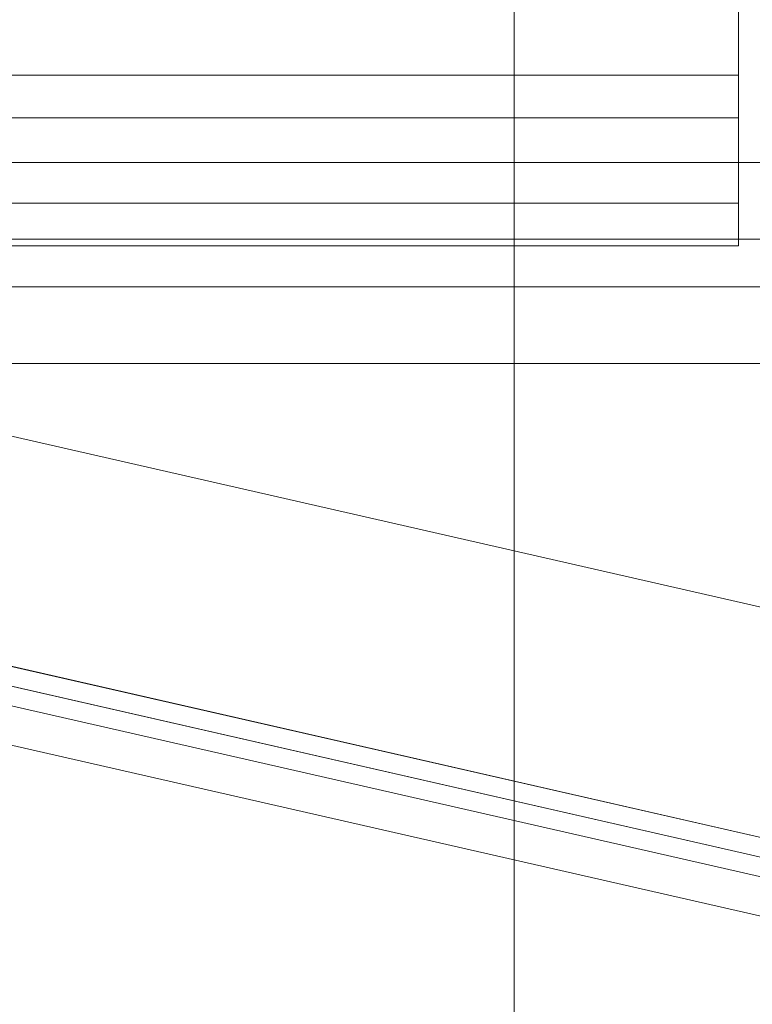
# Model space of a CAD drawing. Header units: millimetres. Extents: x -3490 to 61924, y -72580 to 6847.
# Tile 838 of 1056: x 27073 to 27187, y 361 to 514. Entities that reach past the tile are written whole.
import ezdxf

# ---------------------------------------------------------------- set-up
doc = ezdxf.new("R2010")
doc.units = ezdxf.units.MM
for name, color, linetype, lineweight in [('COTAS_P', 1, 'Continuous', 0), ('lateral_C09', 7, 'Continuous', 0), ('lateral_C10', 7, 'Continuous', 0)]:
    doc.layers.add(name, color=color, linetype=linetype, lineweight=lineweight)
doc.dimstyles.new('R19_100', dxfattribs={"dimtxt": 250, "dimasz": 150, "dimexe": 150, "dimexo": 80, "dimgap": 100, "dimtad": 1, "dimtih": 1, "dimtoh": 1, "dimdsep": 46, "dimcen": 0.09, "dimadec": 0, "dimazin": 0, "dimtfac": 1, "dimtdec": 4, "dimtofl": 0, "dimtmove": 0, "dimatfit": 3, "dimfxl": 1, "dimtolj": 1, "dimtzin": 0, "dimarcsym": 0})

# ---------------------------------------------------------------- blocks, each defined once
blk = doc.blocks.new('DIM_R29_9')
at = {"layer": 'COTAS_P'}
for p, q in [((26750.07, 1241), (27150.07, 1241)), ((27150.07, 1241), (27105.07, 1091)), ((27150.07, 0), (27150.07, 1241)), ((27150.07, 1241), (27195.07, 1091)), ((27150.07, 0), (27105.07, 150)), ((27150.07, 0), (27195.07, 150)), ((26750.07, 0), (27150.07, 0))]:
    blk.add_line(p, q, dxfattribs=at)
blk.add_text('1241 P', height=250, rotation=90, dxfattribs=at).set_placement((27050.07, 620.5))
blk = doc.blocks.new('DIM_R29_19')
at = {"layer": 'COTAS_P'}
for p, q in [((18820, 2240), (18619.96, 1362.51)), ((18619.96, 1362.51), (18776.21, 1373.05)), ((27699.96, -707.49), (18619.96, 1362.51)), ((18619.96, 1362.51), (18756.2, 1285.3)), ((27900, 170), (27699.96, -707.49)), ((27699.96, -707.49), (27563.71, -630.27)), ((27699.96, -707.49), (27543.71, -718.02))]:
    blk.add_line(p, q, dxfattribs=at)
blk.add_text('9312.96 P', height=250, rotation=167.1576, dxfattribs=at).set_placement((23137.73, 230.02))
blk = doc.blocks.new('DIM_R29_35')
at = {"layer": 'COTAS_P'}
for p, q in [((26795.07, 1320), (27495.07, 1320)), ((27495.07, 1320), (27450.07, 1170)), ((27495.07, 0), (27495.07, 1320)), ((27495.07, 1320), (27540.07, 1170)), ((27495.07, 0), (27450.07, 150)), ((27495.07, 0), (27540.07, 150)), ((26795.07, 0), (27495.07, 0))]:
    blk.add_line(p, q, dxfattribs=at)
blk.add_text('1320 P', height=250, rotation=90, dxfattribs=at).set_placement((27395.07, 660))

msp = doc.modelspace()

# ---------------------------------------------------------------- linework, layer by layer
at = {"layer": 'lateral_C09'}
for p, q in [((27185.067, 505.366), (27185.067, 615.223)), ((27185.067, 498.733), (27185.067, 608.589)), ((27065.067, 505.366), (27185.067, 505.366)), ((27185.067, 505.366), (27185.067, 498.733)), ((27185.067, 485.392), (27185.067, 505.366)), ((27185.067, 498.733), (27065.067, 498.733)), ((27185.067, 478.759), (27185.067, 498.733)), ((26925.067, 491.771), (27255.067, 491.771)), ((27185.067, 485.392), (27065.067, 485.392)), ((27185.067, 478.759), (27185.067, 485.392)), ((27255.067, 479.787), (26925.067, 479.787)), ((27065.067, 478.759), (27185.067, 478.759)), ((27255.067, 472.38), (26925.067, 472.38)), ((26925.067, 460.396), (27255.067, 460.396))]:
    msp.add_line(p, q, dxfattribs=at)
at = {"layer": 'lateral_C10'}
for p, q in [((27861.061, 269.135), (18898.059, 2312.462)), ((27911.78, 221.674), (18831.78, 2291.674)), ((27911.114, 218.749), (18831.114, 2288.749)), ((27853.281, 235.01), (18890.279, 2278.338)), ((27842.865, 234.308), (18899.362, 2273.19)), ((27842.198, 231.383), (18898.696, 2270.265)), ((27812.948, 238.051), (18927.945, 2263.597)), ((27811.615, 232.201), (18926.612, 2257.747)), ((27812.948, 238.051), (26644.916, 504.332)), ((27811.615, 232.201), (26643.583, 498.482))]:
    msp.add_line(p, q, dxfattribs=at)

# ---------------------------------------------------------------- dimensions: what is measured, and where the dimension line sits
at = {"layer": 'COTAS_P'}
for p1, p2, distance, picture, middle in [((27900, 170), (18820, 2240), 900, 'DIM_R29_19', (23159.956, 327.514)), ((26795.067, 0), (26795.067, 1320), -700, 'DIM_R29_35', (27495.067, 660)), ((26750.067, 0), (26750.067, 1241), -400, 'DIM_R29_9', (27150.067, 620.5))]:
    dim = msp.add_aligned_dim(p1=p1, p2=p2, distance=distance, text='<> P', dimstyle='R19_100', dxfattribs=at)
    dim.commit()
    dim.dimension.update_dxf_attribs({"geometry": picture, "text_midpoint": middle})

doc.saveas('drawing.dxf')
